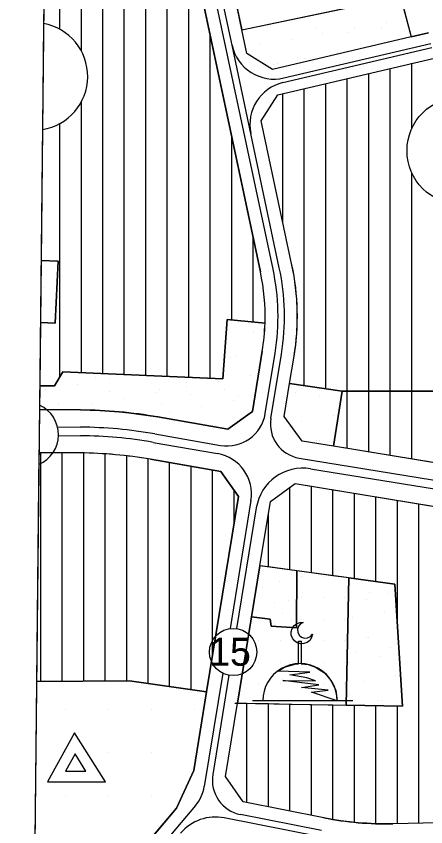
# Model space of a CAD drawing. Extents: x 419109 to 421295, y 4452223 to 4457798.
# Drawn here: x 419108.7 to 419299.3, y 4453061.8 to 4453438.7 of the extents above; entities that cross this region are included whole.
import ezdxf

# ---------------------------------------------------------------- set-up
doc = ezdxf.new("R2010")
doc.units = 0
for name, color, linetype in [('ADA', 7, 'Continuous'), ('ADAKENARI', 7, 'Continuous'), ('Default', 7, 'Continuous'), ('KALDIRIM', 7, 'Continuous'), ('KD_DAIRE', 7, 'Continuous'), ('KD_YGEN', 7, 'Continuous'), ('LJ_SEMBOL', 7, 'Continuous'), ('PAFTALAMA', 7, 'Continuous'), ('PL_AYA_PARK_DINLENME', 7, 'Continuous'), ('PL_KON_MEV_350', 7, 'Continuous'), ('PL_SAY_DINI_TESIS', 7, 'Continuous'), ('PL_SAY_ORTAOGRETIM', 7, 'Continuous'), ('SM_DAIRE', 7, 'Continuous'), ('SN_3_DERECE_KAYNAK_KORUMA', 7, 'Continuous'), ('TR_DINITESIS', 7, 'Continuous'), ('TR_ORTAEGITIM', 7, 'Continuous'), ('TR_ORTAYOGUNKONUT', 7, 'Continuous'), ('TR_PARKALANI', 7, 'Continuous')]:
    doc.layers.add(name, color=color, linetype=linetype)

# ---------------------------------------------------------------- blocks, each defined once
blk = doc.blocks.new('POINT_DISPLAY')
at = {"layer": 'Default'}
blk.add_line((0, 0), (0, 0), dxfattribs=at)

msp = doc.modelspace()

# ---------------------------------------------------------------- linework, layer by layer
at = {"layer": 'ADA'}
for p, q in [((419213.79, 4453432.36), (419287.54, 4453447.95)), ((419287.54, 4453447.95), (419292.57, 4453429.1)), ((419120.27, 4453325.06), (419128.18, 4453324.82)), ((419128.18, 4453324.82), (419126.87, 4453295.99)), ((419126.87, 4453295.99), (419119.97, 4453296.3)), ((419204.85, 4453270.1), (419206.82, 4453297.62)), ((419206.82, 4453297.62), (419224.5, 4453296.05)), ((419126.54, 4453266.82), (419130.47, 4453273.38)), ((419130.47, 4453273.38), (419204.85, 4453270.1)), ((419119.65, 4453266.81), (419126.54, 4453266.82)), ((419235.97, 4453267.87), (419260.48, 4453264.28)), ((419260.48, 4453264.28), (419256.32, 4453238.73)), ((419263.5, 4453177.52), (419222.13, 4453183.17)), ((419263.5, 4453177.52), (419262.25, 4453118.3)), ((419284.96, 4453174.6), (419263.5, 4453177.52)), ((419288.41, 4453117.79), (419284.96, 4453174.6)), ((419118.18, 4453129.38), (419161.48, 4453129.67)), ((419161.48, 4453129.67), (419197.34, 4453124.46)), ((419210.49, 4453119.32), (419211.7, 4453119.3)), ((419211.7, 4453119.3), (419262.25, 4453118.3)), ((419262.25, 4453118.3), (419288.41, 4453117.79))]:
    msp.add_line(p, q, dxfattribs=at)
at = {"layer": 'ADAKENARI'}
for p, q in [((419213.79, 4453432.36), (419207.2, 4453463.35)), ((419192.9, 4453458.48), (419222.36, 4453319.91)), ((419213.79, 4453432.36), (419208.33, 4453458.06)), ((419216.12, 4453421.38), (419213.79, 4453432.36)), ((419292.57, 4453429.1), (419227.94, 4453413.89)), ((419300.56, 4453430.99), (419292.57, 4453429.1)), ((419227.94, 4453413.89), (419216.12, 4453421.38)), ((419230.43, 4453402.15), (419303.31, 4453419.3)), ((419222.78, 4453390.07), (419230.43, 4453402.15)), ((419237.03, 4453323.03), (419222.78, 4453390.07)), ((419223.24, 4453283), (419218.64, 4453254.85)), ((419235.97, 4453267.87), (419238.04, 4453280.58)), ((419233.47, 4453252.59), (419235.97, 4453267.87)), ((419138.67, 4453255.62), (419119.53, 4453255.78)), ((419218.64, 4453254.85), (419207.18, 4453246.69)), ((419207.18, 4453246.69), (419174.58, 4453252.37)), ((419241.73, 4453241.11), (419233.47, 4453252.59)), ((419256.32, 4453238.73), (419241.73, 4453241.11)), ((419119.32, 4453235.78), (419138.5, 4453235.62)), ((419538.42, 4453192.65), (419256.32, 4453238.73)), ((419171.15, 4453232.66), (419203.95, 4453226.95)), ((419203.95, 4453226.95), (419212.19, 4453215.37)), ((419227.02, 4453213.11), (419238.5, 4453221.37)), ((419238.5, 4453221.37), (419324.53, 4453207.32)), ((419212.19, 4453215.37), (419197.34, 4453124.46)), ((419222.13, 4453183.17), (419227.02, 4453213.11)), ((419211.7, 4453119.3), (419222.13, 4453183.17)), ((419197.34, 4453124.46), (419191.39, 4453087.99)), ((419206.12, 4453085.14), (419211.7, 4453119.3)), ((419191.39, 4453087.99), (419183.33, 4453070.48)), ((419214.32, 4453073.33), (419206.12, 4453085.14)), ((419251.89, 4453065.93), (419214.32, 4453073.33)), ((419183.33, 4453070.48), (419154.64, 4453036.48)), ((419305.22, 4453063.56), (419284.03, 4453063.12))]:
    msp.add_line(p, q, dxfattribs=at)
msp.add_lwpolyline([(419239.26, 4453180.83), (419239.17, 4453154.27), (419227.38, 4453155.09), (419226.84, 4453158.31), (419218.25, 4453159.4)], dxfattribs=at)
for centre, radius, start, end in [((419124.55, 4453299.12), 115, 350.7236, 12.002), ((419124.55, 4453299.12), 100, 358.2431, 12.002), ((419124.55, 4453299.12), 100, 350.7236, 358.2431), ((419136.86, 4453035.63), 220, 80.1261, 89.5287), ((419136.86, 4453035.63), 200, 80.1261, 89.5287), ((419280.91, 4453213.09), 150, 258.8455, 271.1911)]:
    msp.add_arc(centre, radius, start, end, dxfattribs=at)
at = {"layer": 'KALDIRIM'}
for p, q in [((419209.15, 4453425.32), (419201.33, 4453462.11)), ((419228.23, 4453321.16), (419198.4, 4453461.46)), ((419231.16, 4453321.78), (419209.15, 4453425.32)), ((419232.87, 4453407.85), (419302.16, 4453424.17)), ((419233.3, 4453410.01), (419301.71, 4453426.12)), ((419224.56, 4453253.89), (419229.16, 4453282.03)), ((419227.23, 4453251.58), (419232.12, 4453281.55)), ((419127.97, 4453247.71), (419138.6, 4453247.62)), ((419128.4, 4453243.7), (419138.57, 4453243.62)), ((419173.21, 4453244.48), (419203.85, 4453239.15)), ((419172.52, 4453240.54), (419202.36, 4453235.35)), ((419240.44, 4453233.21), (419361.1, 4453213.5)), ((419245.71, 4453228.3), (419360.03, 4453209.63)), ((419217.95, 4453213.43), (419208.24, 4453153.94)), ((419220.46, 4453210.13), (419211.27, 4453153.92)), ((419204.84, 4453133.15), (419196.24, 4453080.49)), ((419207.73, 4453132.21), (419200.2, 4453086.11)), ((419192.18, 4453071.67), (419156.66, 4453029.57)), ((419250.15, 4453057.1), (419205.5, 4453065.9)), ((419250.73, 4453060.04), (419213.16, 4453067.45))]:
    msp.add_line(p, q, dxfattribs=at)
for centre, radius, start, end in [((419228.71, 4453429.48), 20, 192.002, 283.2497), ((419237.45, 4453388.39), 20, 103.2497, 192.002), ((419124.55, 4453299.12), 106, 350.7236, 12.002), ((419124.55, 4453299.12), 109, 350.7236, 12.002), ((419206.92, 4453256.77), 17.88, 260.1261, 350.7236), ((419243.02, 4453249), 16, 170.7236, 260.7236), ((419136.86, 4453035.63), 212, 80.1261, 89.5287), ((419136.86, 4453035.63), 208, 80.1261, 89.5287), ((419199.08, 4453216.51), 19.13, 350.7236, 80.1261), ((419242.17, 4453206.59), 22, 80.7236, 170.7236), ((419216.32, 4453083.47), 16.33, 170.7236, 258.8455), ((419178.25, 4453083.42), 18.23, 319.8479, 350.7236), ((419201.41, 4453045.14), 21.15, 78.8455, 139.8509)]:
    msp.add_arc(centre, radius, start, end, dxfattribs=at)
at = {"layer": 'KD_DAIRE'}
msp.add_line((419119.55, 4453257.79), (419119.26, 4453230.3), dxfattribs=at)
msp.add_circle((419209.67, 4453143.04), 11, dxfattribs=at)
msp.add_arc((419113.41, 4453244.11), 15, 292.9687, 65.8046, dxfattribs=at)
at = {"layer": 'LJ_SEMBOL'}
for p, q in [((419265.4, 4453120.3), (419218.74, 4453120.3)), ((419135.79, 4453105.42), (419123.25, 4453082.61)), ((419150.27, 4453082.61), (419135.79, 4453105.42)), ((419136.1, 4453095.61), (419131.7, 4453087.61)), ((419141.17, 4453087.61), (419136.1, 4453095.61)), ((419131.7, 4453087.61), (419141.17, 4453087.61)), ((419123.25, 4453082.61), (419150.27, 4453082.61))]:
    msp.add_line(p, q, dxfattribs=at)
for points in [[(419246.58, 4453151.26), (419246.16, 4453149.76), (419245.29, 4453148.45), (419244.06, 4453147.48), (419242.59, 4453146.94), (419241.02, 4453146.88), (419239.51, 4453147.31), (419238.21, 4453148.18), (419237.24, 4453149.42), (419236.71, 4453150.89), (419236.65, 4453152.45), (419237.08, 4453153.96), (419237.96, 4453155.26), (419239.2, 4453156.22), (419240.67, 4453156.76), (419242.24, 4453156.81), (419240.98, 4453156.11), (419240.08, 4453155), (419239.66, 4453153.63), (419239.79, 4453152.2), (419240.44, 4453150.93), (419241.52, 4453149.99), (419242.88, 4453149.53), (419244.31, 4453149.6), (419245.61, 4453150.21)], [(419258.1, 4453120.31), (419246.12, 4453124.37), (419253.91, 4453125.28), (419241.47, 4453126.59), (419249.56, 4453127.85), (419232.81, 4453129.74), (419248.06, 4453129.66), (419243.89, 4453130.98), (419236.11, 4453132.41), (419245.33, 4453133.66), (419230.44, 4453134.18), (419233.6, 4453136.06), (419238.33, 4453137.44), (419240.08, 4453137.61), (419240.08, 4453148.02), (419241.33, 4453148.02), (419241.33, 4453137.61), (419244.57, 4453137.2), (419247.98, 4453136.06), (419252.13, 4453133.39), (419255.35, 4453129.67), (419257.4, 4453125.19)]]:
    msp.add_lwpolyline(points, close=True, dxfattribs=at)
msp.add_arc((419240.79, 4453120.31), 17.31, 359.967, 180, dxfattribs=at)
at = {"layer": 'PAFTALAMA'}
msp.add_lwpolyline([(419138.44, 4455021.89), (419108.72, 4452245.78), (421237.47, 4452223.29), (421266.41, 4454999.4)], dxfattribs=at)
at = {"layer": 'PL_AYA_PARK_DINLENME'}
for p, q in [((419120.27, 4453325.06), (419119.97, 4453296.3)), ((419119.65, 4453266.81), (419119.53, 4453255.78))]:
    msp.add_line(p, q, dxfattribs=at)
for points in [[(419292.57, 4453429.1), (419227.94, 4453413.89), (419216.12, 4453421.38), (419213.79, 4453432.36), (419287.54, 4453447.95)], [(419256.32, 4453238.73), (419241.73, 4453241.11), (419233.47, 4453252.59), (419235.97, 4453267.87), (419260.48, 4453264.28)], [(419262.25, 4453118.3), (419263.5, 4453177.52), (419284.96, 4453174.6), (419288.41, 4453117.79)]]:
    msp.add_lwpolyline(points, close=True, dxfattribs=at)
for points in [[(419119.97, 4453296.3), (419126.87, 4453295.99), (419128.18, 4453324.82), (419120.27, 4453325.06)], [(419119.53, 4453255.78), (419138.67, 4453255.62), (419143.18, 4453255.53), (419147.69, 4453255.36), (419152.19, 4453255.09), (419156.69, 4453254.73), (419161.18, 4453254.28), (419165.66, 4453253.73), (419170.13, 4453253.09), (419174.58, 4453252.37), (419207.18, 4453246.69), (419218.64, 4453254.85), (419223.24, 4453283), (419223.49, 4453284.62), (419223.71, 4453286.24), (419223.91, 4453287.87), (419224.08, 4453289.5), (419224.23, 4453291.14), (419224.34, 4453292.78), (419224.44, 4453294.41), (419224.5, 4453296.05), (419206.82, 4453297.62), (419204.85, 4453270.1), (419130.47, 4453273.38), (419126.54, 4453266.82), (419119.65, 4453266.81)], [(419226.12, 4453182.62), (419222.13, 4453183.17), (419218.25, 4453159.4), (419226.84, 4453158.31), (419227.38, 4453155.09), (419239.17, 4453154.27), (419239.26, 4453180.83), (419236.12, 4453181.26), (419226.12, 4453182.62)]]:
    msp.add_lwpolyline(points, dxfattribs=at)
at = {"layer": 'PL_KON_MEV_350'}
for p, q in [((419121.99, 4453484.87), (419120.27, 4453325.06)), ((419119.97, 4453296.3), (419119.65, 4453266.81)), ((419119.32, 4453235.78), (419118.18, 4453129.38))]:
    msp.add_line(p, q, dxfattribs=at)
for points in [[(419586.56, 4453553.65), (419583.72, 4453575.38), (419568.46, 4453573.98), (419500.57, 4453566.03), (419503.72, 4453529), (419507.15, 4453488.81), (419478.46, 4453483.94), (419464.32, 4453518.99), (419404.77, 4453503.86), (419398.11, 4453502.17), (419373.13, 4453497.59), (419368.97, 4453519.65), (419300, 4453506.67), (419202.37, 4453486.53), (419207.2, 4453463.35), (419208.33, 4453458.06), (419213.79, 4453432.36), (419287.54, 4453447.95), (419292.57, 4453429.1), (419300.56, 4453430.99)], [(419222.36, 4453319.91), (419192.9, 4453458.48), (419192.53, 4453460.23), (419189.24, 4453475.94), (419121.99, 4453484.87)], [(419309.63, 4453264.28), (419260.48, 4453264.28), (419235.97, 4453267.87), (419238.04, 4453280.58), (419238.78, 4453285.87), (419239.27, 4453291.18), (419239.52, 4453296.52), (419239.51, 4453301.85), (419239.26, 4453307.19), (419238.76, 4453312.5), (419238.02, 4453317.79), (419237.03, 4453323.03), (419222.78, 4453390.07), (419230.43, 4453402.15), (419303.31, 4453419.3)], [(419120.27, 4453325.06), (419128.18, 4453324.82), (419126.87, 4453295.99), (419119.97, 4453296.3)], [(419119.65, 4453266.81), (419126.54, 4453266.82), (419130.47, 4453273.38), (419204.85, 4453270.1), (419206.82, 4453297.62), (419224.5, 4453296.05)], [(419538.42, 4453192.65), (419256.32, 4453238.73), (419260.48, 4453264.28), (419309.63, 4453264.28)], [(419118.18, 4453129.38), (419161.48, 4453129.67), (419197.34, 4453124.46), (419212.19, 4453215.37), (419203.95, 4453226.95), (419171.15, 4453232.66), (419167.1, 4453233.32), (419163.04, 4453233.9), (419158.97, 4453234.4), (419154.89, 4453234.81), (419150.8, 4453235.14), (419146.7, 4453235.38), (419142.6, 4453235.54), (419138.5, 4453235.62), (419119.32, 4453235.78)], [(419305.22, 4453063.56), (419284.03, 4453063.12), (419279.99, 4453063.09), (419275.95, 4453063.17), (419271.92, 4453063.36), (419267.89, 4453063.66), (419263.87, 4453064.06), (419259.86, 4453064.58), (419255.87, 4453065.2), (419251.89, 4453065.93), (419214.32, 4453073.33), (419206.12, 4453085.14), (419211.7, 4453119.3), (419262.25, 4453118.3), (419288.41, 4453117.79), (419284.96, 4453174.6), (419263.5, 4453177.52), (419222.13, 4453183.17), (419227.02, 4453213.11), (419238.5, 4453221.37), (419324.53, 4453207.32)]]:
    msp.add_lwpolyline(points, dxfattribs=at)
msp.add_arc((419124.55, 4453299.12), 100, 358.2431, 12.002, dxfattribs=at)
at = {"layer": 'PL_SAY_DINI_TESIS'}
msp.add_lwpolyline([(419226.12, 4453119.02), (419236.12, 4453118.82), (419246.12, 4453118.62), (419256.12, 4453118.43), (419262.25, 4453118.3), (419263.5, 4453177.52), (419256.12, 4453178.53), (419246.12, 4453179.89), (419239.26, 4453180.83), (419239.17, 4453154.27), (419227.38, 4453155.09), (419226.84, 4453158.31), (419218.25, 4453159.4), (419211.7, 4453119.3), (419216.12, 4453119.21), (419226.12, 4453119.02)], dxfattribs=at)
at = {"layer": 'PL_SAY_ORTAOGRETIM'}
msp.add_line((419118.18, 4453129.38), (419117.29, 4453046.39), dxfattribs=at)
msp.add_lwpolyline([(419117.29, 4453046.39), (419139.08, 4453044.97), (419154.64, 4453036.48), (419183.33, 4453070.48), (419191.39, 4453087.99), (419197.34, 4453124.46), (419161.48, 4453129.67), (419118.18, 4453129.38)], dxfattribs=at)
at = {"layer": 'SM_DAIRE'}
msp.add_line((419121.46, 4453435.34), (419120.93, 4453386.05), dxfattribs=at)
msp.add_circle((419315.6, 4453376.2), 25, dxfattribs=at)
msp.add_arc((419117.01, 4453410.74), 25, 279.0259, 79.7473, dxfattribs=at)
at = {"layer": 'SN_3_DERECE_KAYNAK_KORUMA'}
msp.add_lwpolyline([(419126.5, 4453906.07), (419108.72, 4452245.78), (420357.81, 4452232.59)], dxfattribs=at)
at = {"layer": 'TR_ORTAYOGUNKONUT'}
for p, q in [((419129.03, 4453432.66), (419129.03, 4453483.94)), ((419139.03, 4453422.57), (419139.03, 4453482.61)), ((419149.03, 4453272.56), (419149.03, 4453481.28)), ((419159.03, 4453272.12), (419159.03, 4453479.95)), ((419169.03, 4453271.68), (419169.03, 4453478.63)), ((419179.03, 4453271.24), (419179.03, 4453477.3)), ((419189.03, 4453270.8), (419189.03, 4453476.96)), ((419199.03, 4453270.36), (419199.03, 4453429.66)), ((419292.78, 4453386.42), (419292.78, 4453416.83)), ((419282.78, 4453234.4), (419282.78, 4453414.47)), ((419262.78, 4453237.67), (419262.78, 4453409.76)), ((419272.78, 4453236.04), (419272.78, 4453412.12)), ((419242.78, 4453266.87), (419242.78, 4453405.05)), ((419252.78, 4453265.41), (419252.78, 4453407.41)), ((419232.78, 4453343.03), (419232.78, 4453402.7)), ((419139.03, 4453273), (419139.03, 4453398.91)), ((419129.03, 4453270.97), (419129.03, 4453388.82)), ((419209.03, 4453297.43), (419209.03, 4453382.62)), ((419292.78, 4453232.77), (419292.78, 4453365.99)), ((419219.03, 4453296.54), (419219.03, 4453335.58)), ((419120.13, 4453129.39), (419120.13, 4453235.77)), ((419130.13, 4453129.46), (419130.13, 4453235.69)), ((419140.13, 4453129.52), (419140.13, 4453235.59)), ((419150.13, 4453129.59), (419150.13, 4453235.18)), ((419160.13, 4453129.66), (419160.13, 4453234.26)), ((419170.13, 4453128.41), (419170.13, 4453232.83)), ((419180.13, 4453126.96), (419180.13, 4453231.1)), ((419190.13, 4453125.51), (419190.13, 4453229.36)), ((419200.13, 4453141.51), (419200.13, 4453227.62)), ((419210.13, 4453202.74), (419210.13, 4453218.27)), ((419236.12, 4453181.26), (419236.12, 4453219.66)), ((419246.12, 4453179.89), (419246.12, 4453220.13)), ((419256.12, 4453178.53), (419256.12, 4453218.49)), ((419266.12, 4453177.17), (419266.12, 4453216.86)), ((419276.12, 4453175.8), (419276.12, 4453215.23)), ((419286.12, 4453155.47), (419286.12, 4453213.59)), ((419296.12, 4453063.38), (419296.12, 4453211.96)), ((419226.12, 4453182.62), (419226.12, 4453207.59)), ((419216.12, 4453072.98), (419216.12, 4453119.21)), ((419226.12, 4453071.01), (419226.12, 4453119.02)), ((419236.12, 4453069.04), (419236.12, 4453118.82)), ((419246.12, 4453067.06), (419246.12, 4453118.62)), ((419256.12, 4453065.16), (419256.12, 4453118.43)), ((419266.12, 4453063.84), (419266.12, 4453118.23)), ((419276.12, 4453063.17), (419276.12, 4453118.03)), ((419286.12, 4453063.17), (419286.12, 4453117.83))]:
    msp.add_line(p, q, dxfattribs=at)
msp.add_lwpolyline([(419586.56, 4453553.65), (419583.72, 4453575.38), (419568.46, 4453573.98), (419500.57, 4453566.03), (419503.72, 4453529), (419507.15, 4453488.81), (419478.46, 4453483.94), (419464.32, 4453518.99), (419404.77, 4453503.86), (419398.11, 4453502.17), (419373.13, 4453497.59), (419368.97, 4453519.65), (419300, 4453506.67), (419202.37, 4453486.53), (419207.2, 4453463.35), (419208.33, 4453458.06), (419213.79, 4453432.36), (419287.54, 4453447.95), (419292.57, 4453429.1), (419300.56, 4453430.99)], dxfattribs=at)

# ---------------------------------------------------------------- block references
at = {"layer": 'TR_DINITESIS', "xscale": 0.1, "yscale": 0.10000000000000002}
for p in [(419241.7, 4453178.3), (419251.7, 4453178.3), (419241.7, 4453168.3), (419251.7, 4453168.3), (419261.7, 4453168.3), (419221.7, 4453158.3), (419241.7, 4453158.3), (419251.7, 4453158.3), (419261.7, 4453158.3), (419221.7, 4453148.3), (419231.7, 4453148.3), (419241.7, 4453148.3), (419251.7, 4453148.3), (419261.7, 4453148.3), (419221.7, 4453138.3), (419231.7, 4453138.3), (419241.7, 4453138.3), (419251.7, 4453138.3), (419261.7, 4453138.3), (419221.7, 4453128.3), (419231.7, 4453128.3), (419241.7, 4453128.3), (419251.7, 4453128.3), (419261.7, 4453128.3)]:
    msp.add_blockref('POINT_DISPLAY', p, dxfattribs=at)
at = {"layer": 'TR_ORTAEGITIM', "xscale": 0.1, "yscale": 0.10000000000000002}
for p in [(419131.86, 4453116.48), (419151.86, 4453116.48), (419171.86, 4453116.48), (419191.86, 4453116.48), (419131.86, 4453096.48), (419151.86, 4453096.48), (419171.86, 4453096.48), (419191.86, 4453096.48), (419131.86, 4453076.48), (419151.86, 4453076.48), (419171.86, 4453076.48)]:
    msp.add_blockref('POINT_DISPLAY', p, dxfattribs=at)
at = {"layer": 'TR_PARKALANI', "xscale": 0.1, "yscale": 0.10000000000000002}
for p in [(419280.99, 4453435.89), (419248.33, 4453433.68), (419266.22, 4453433.28), (419278.75, 4453433.39), (419236.67, 4453428.08), (419251.45, 4453430.68), (419263.11, 4453431.07), (419221.9, 4453425.47), (419258.11, 4453421.7), (419228.56, 4453416.49), (419230.09, 4453416.58), (419239.44, 4453419.56), (419243.33, 4453419.1), (419245.73, 4453418.9), (419121.93, 4453312.78), (419219.18, 4453292.14), (419211.07, 4453280.55), (419208.24, 4453279.83), (419130.91, 4453273.16), (419145.68, 4453270.55), (419151.98, 4453270.14), (419217.73, 4453271.57), (419137.21, 4453267.53), (419188.03, 4453268.22), (419188.18, 4453266.37), (419202.96, 4453268.97), (419122.43, 4453264.93), (419152.19, 4453264.26), (419173.41, 4453263.76), (419175.22, 4453265.34), (419190, 4453262.74), (419205.64, 4453265.06), (419212.38, 4453262.54), (419238.47, 4453263.73), (419249.69, 4453261.89), (419128.3, 4453258.38), (419143.87, 4453258.55), (419158.64, 4453261.16), (419176.54, 4453258.58), (419209.62, 4453259.99), (419234.92, 4453259.29), (419129.09, 4453255.95), (419180.07, 4453254.78), (419194.84, 4453257.39), (419256.35, 4453252.91), (419201.5, 4453248.41), (419241.58, 4453250.31), (419248.24, 4453241.33), (419249.77, 4453241.42), (419223.43, 4453180.86), (419236.95, 4453179.04), (419231.02, 4453176), (419223.43, 4453172.96), (419273.26, 4453170.5), (419281.34, 4453170.18), (419228.9, 4453166.13), (419235.43, 4453167.04), (419271.59, 4453167.41), (419221.15, 4453162.18), (419232.7, 4453160.97), (419279.92, 4453161.52), (419285.49, 4453159.88), (419228.9, 4453156.87), (419236.95, 4453157.63), (419265.15, 4453158.92), (419271.81, 4453149.94), (419272.45, 4453149.66), (419282.89, 4453145.11), (419267.25, 4453142.79), (419263.7, 4453138.35), (419278.47, 4453140.96), (419285.13, 4453131.98), (419270.36, 4453129.37), (419263.77, 4453123.09), (419287.9, 4453123.47), (419277.02, 4453120.39), (419278.55, 4453120.49)]:
    msp.add_blockref('POINT_DISPLAY', p, dxfattribs=at)

# ---------------------------------------------------------------- texts
at = {"layer": 'KD_YGEN'}
msp.add_text('15', height=13, dxfattribs=at).set_placement((419198.57, 4453136.64))

doc.saveas('drawing.dxf')
